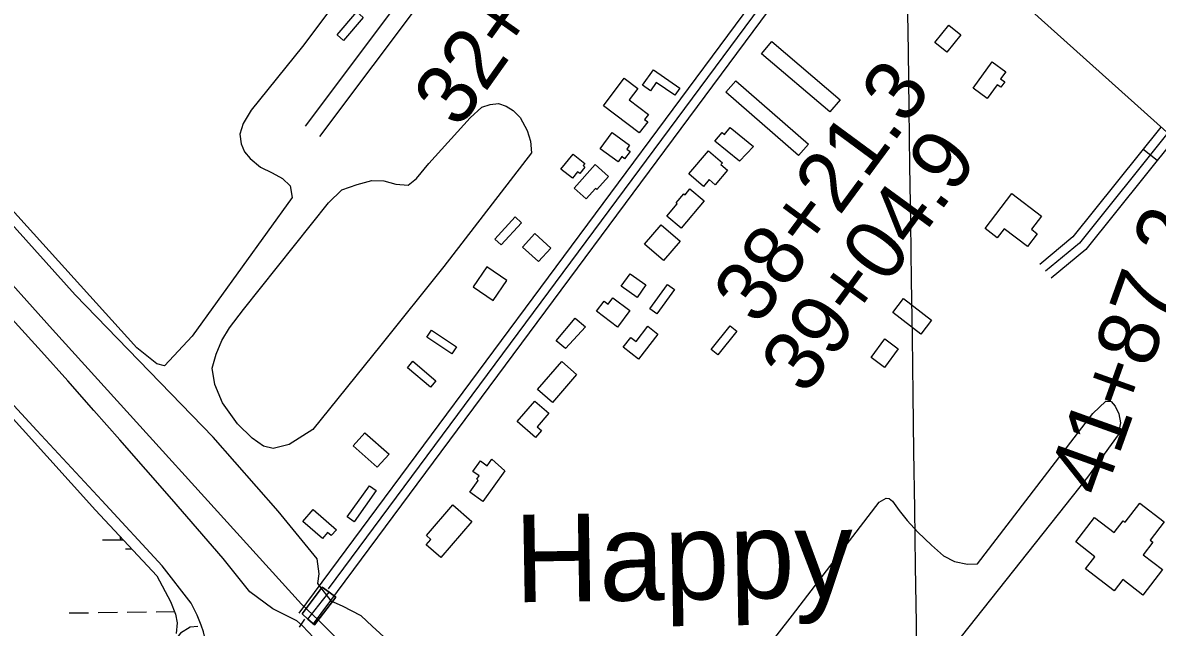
# Model space of a CAD drawing. Extents: x 3767014 to 3805179, y 361544 to 387384.
# Drawn here: x 3788233 to 3790112, y 373936 to 374937 of the extents above; entities that cross this region are included whole.
import ezdxf

# ---------------------------------------------------------------- set-up
doc = ezdxf.new("R2010")
doc.units = 0
for name, color, linetype in [('V-BLDG-OTLN', 7, 'Continuous'), ('V-BRDG-OTLN', 7, 'Continuous'), ('V-GRID-MAJR', 7, 'Continuous'), ('V-LEVE-TOET', 7, 'Continuous'), ('V-RIVR-EDGE', 7, 'Continuous'), ('V-ROAD-CNTR', 7, 'Continuous'), ('V-SITE-VEGE', 7, 'Continuous'), ('V-SURV-IDEN', 7, 'Continuous'), ('V-TOPO-GNAM-IDEN', 7, 'Continuous'), ('V-TOPO-SHOR', 7, 'Continuous'), ('V-WETL-SWMP', 7, 'Continuous')]:
    doc.layers.add(name, color=color, linetype=linetype)

msp = doc.modelspace()

# ---------------------------------------------------------------- linework, layer by layer
at = {"layer": 'V-BLDG-OTLN'}
for points in [[(3788753.997, 374917.011), (3788786.592, 374954.927), (3788797.208, 374945.8), (3788764.613, 374907.885)], [(3789743.216, 374904.132), (3789766.279, 374932.95), (3789786.302, 374916.926), (3789763.239, 374888.111)], [(3789569.341, 374789.487), (3789456.338, 374885.789), (3789473.39, 374905.8), (3789586.395, 374809.498)], [(3789806.653, 374828.682), (3789838.315, 374872.366), (3789860.861, 374856.023), (3789852.27, 374844.171), (3789859.108, 374839.215), (3789852.551, 374830.165), (3789846.64, 374834.449), (3789830.127, 374811.667)], [(3789272.649, 374824.383), (3789259.589, 374833.429), (3789277.349, 374859.066), (3789321.033, 374828.805), (3789312.862, 374817.006), (3789282.236, 374838.222)], [(3789254.012, 374754.516), (3789194.573, 374799.289), (3789229.199, 374845.254), (3789251.532, 374828.432), (3789237.096, 374809.267), (3789269.086, 374785.17), (3789262.899, 374776.958), (3789268.015, 374773.103)], [(3789517.774, 374716.982), (3789397.123, 374821.868), (3789413.804, 374841.058), (3789534.455, 374736.174)], [(3789189.464, 374728.492), (3789209.366, 374755.511), (3789238.122, 374734.331), (3789233.391, 374727.908), (3789238.702, 374723.997), (3789229.785, 374711.893), (3789225.08, 374715.356), (3789218.826, 374706.865)], [(3789419.886, 374707.717), (3789379.364, 374740.725), (3789391.276, 374755.345), (3789395.156, 374752.187), (3789404.491, 374763.646), (3789442.969, 374732.301)], [(3789143.359, 374679.428), (3789124.448, 374694.35), (3789144.408, 374719.645), (3789164.074, 374704.127), (3789161.218, 374700.508), (3789164.183, 374698.169), (3789155.692, 374687.411), (3789151.975, 374690.346)], [(3789360.267, 374665.897), (3789335.955, 374686.694), (3789368.489, 374724.726), (3789391.671, 374704.897), (3789389.24, 374702.054), (3789400.15, 374692.726), (3789379.766, 374668.893), (3789369.987, 374677.259)], [(3789146.032, 374663.185), (3789181.29, 374702.349), (3789203.116, 374682.703), (3789183.629, 374661.059), (3789181.771, 374662.733), (3789165.996, 374645.212)], [(3789323.591, 374596.971), (3789299.73, 374616.864), (3789316.81, 374637.35), (3789315.028, 374638.835), (3789327.64, 374653.961), (3789329.799, 374652.163), (3789338.003, 374662.004), (3789361.487, 374642.425)], [(3789870.784, 374654.461), (3789919.866, 374616.925), (3789903.108, 374595.009), (3789912.801, 374587.594), (3789896.691, 374566.53), (3789858.189, 374595.976), (3789846.687, 374580.94), (3789826.414, 374596.443)], [(3789014.877, 374578.504), (3789048.597, 374615.422), (3789058.934, 374605.981), (3789025.215, 374569.062)], [(3789060.587, 374565.496), (3789080.93, 374588.003), (3789107.441, 374564.042), (3789087.1, 374541.532)], [(3789294.163, 374543.361), (3789262.651, 374570.487), (3789290.031, 374602.296), (3789321.543, 374575.172)], [(3789012.197, 374477.36), (3789034.643, 374510.468), (3789001.534, 374532.914), (3788979.088, 374499.806)], [(3789250.287, 374482.113), (3789224.169, 374500.66), (3789238.908, 374521.423), (3789265.029, 374502.876)], [(3789271.601, 374463.125), (3789300.996, 374503.572), (3789312.321, 374495.342), (3789282.927, 374454.895)], [(3789218.164, 374433.021), (3789183.041, 374459.254), (3789195.716, 374476.225), (3789202.513, 374471.152), (3789210.265, 374481.532), (3789238.489, 374460.454)], [(3789720.113, 374421.601), (3789673.734, 374457.328), (3789691.322, 374480.162), (3789737.701, 374444.434)], [(3789131.948, 374397.572), (3789116.641, 374410.231), (3789147.807, 374447.918), (3789164.978, 374433.717)], [(3789284.888, 374421.607), (3789252.782, 374380.18), (3789227.315, 374399.919), (3789239.857, 374416.1), (3789248.821, 374409.153), (3789268.385, 374434.397)], [(3789373.088, 374396.094), (3789404.581, 374434.929), (3789415.455, 374426.111), (3789383.962, 374387.276)], [(3788909.818, 374428.014), (3788951.617, 374400.575), (3788943.934, 374388.871), (3788902.136, 374416.31)], [(3789660.012, 374366.254), (3789637.949, 374382.536), (3789660.811, 374413.518), (3789682.876, 374397.236)], [(3788908.512, 374333.587), (3788870.192, 374365.705), (3788879.185, 374376.435), (3788917.506, 374344.317)], [(3789085.802, 374329.564), (3789125.588, 374375.937), (3789150.347, 374354.695), (3789110.56, 374308.322)], [(3789051.869, 374276.869), (3789081.253, 374310.634), (3789104.513, 374290.39), (3789085.134, 374268.126), (3789092.161, 374262.011), (3789082.152, 374250.509)], [(3788820.342, 374201.13), (3788780.277, 374236.392), (3788799.508, 374258.24), (3788839.903, 374222.685)], [(3789031.403, 374195.279), (3788995.217, 374144.39), (3788973.67, 374159.709), (3788987.582, 374179.272), (3788984.938, 374181.154), (3788988.901, 374186.73), (3788978.542, 374194.093), (3788991.004, 374211.62), (3789002.28, 374203.6), (3789010.044, 374214.518)], [(3788770.559, 374118.7), (3788807.198, 374170.49), (3788818.507, 374162.488), (3788781.869, 374110.698)], [(3788901.74, 374088.209), (3788945.594, 374138.631), (3788977.086, 374111.239), (3788925.304, 374051.704), (3788901.246, 374072.626), (3788908.89, 374081.412)], [(3790040.322, 373996.508), (3789993.033, 374032.921), (3790008.424, 374052.91), (3789976.639, 374077.384), (3790007.789, 374117.838), (3790040.434, 374092.703), (3790055.391, 374112.128), (3790058.403, 374109.809), (3790082.838, 374141.545), (3790123.128, 374110.522), (3790099.929, 374080.392), (3790104.496, 374076.876), (3790088.507, 374056.109), (3790120.441, 374031.521), (3790087.954, 373989.328), (3790054.58, 374015.026)], [(3788729.446, 374083.155), (3788697.03, 374111.186), (3788714.113, 374130.941), (3788752.646, 374097.62), (3788744.095, 374087.73), (3788738.113, 374092.903)]]:
    msp.add_lwpolyline(points, close=True, dxfattribs=at)
at = {"layer": 'V-BRDG-OTLN'}
for points in [[(3788716.292, 373939.912), (3788751.91, 373986.018), (3788740.483, 373994.331), (3788729.053, 374002.644), (3788695.803, 373958.11), (3788705.335, 373949.644), (3788716.292, 373939.912)], [(3788705.341, 373949.652), (3788729.401, 373980.144), (3788740.483, 373994.331)]]:
    msp.add_lwpolyline(points, dxfattribs=at)
msp.add_lwpolyline([(3788716.292, 373939.912), (3788705.335, 373949.644), (3788695.803, 373958.11), (3788729.053, 374002.644), (3788740.483, 373994.331), (3788751.91, 373986.018)], close=True, dxfattribs=at)
at = {"layer": 'V-GRID-MAJR'}
msp.add_spline([(3789806.62, 367223.106), (3789722.043, 373279.937), (3789637.419, 379340.141), (3789552.795, 385400.346), (3789552.748, 385403.717)], degree=3, dxfattribs=at)
at = {"layer": 'V-LEVE-TOET'}
for points in [[(3788565.301, 374049.725), (3788522.77, 374099.094), (3788480.081, 374148.326), (3788437.235, 374197.423), (3788394.229, 374246.378), (3788351.068, 374295.194), (3788307.748, 374343.873), (3788264.273, 374392.413), (3788220.643, 374440.809), (3788176.855, 374489.068), (3788132.913, 374537.184), (3788088.815, 374585.158)], [(3788764.354, 373723.8), (3788742.739, 373741.264), (3788730.941, 373751.532), (3788709.715, 373775.611), (3788686.139, 373805.604), (3788662.554, 373832.838), (3788644.079, 373852.972), (3788610.639, 373877.861), (3788578.76, 373894.083), (3788551.6, 373905.96), (3788535.617, 373916.712), (3788532.459, 373928.217), (3788528.543, 373939.653), (3788522.274, 373956.214), (3788512.071, 373975.936), (3788464.132, 374037.894), (3788364.279, 374145.664), (3788256.567, 374262.117), (3788160.737, 374365.764)], [(3788760.674, 373851.696), (3788754.79, 373864.316), (3788741.05, 373888.38), (3788724.545, 373908.507), (3788696.315, 373938.281), (3788686.876, 373946.576), (3788666.015, 373957.256), (3788647.122, 373966.359), (3788609.359, 373994.804), (3788565.301, 374049.725)]]:
    msp.add_lwpolyline(points, dxfattribs=at)
at = {"layer": 'V-RIVR-EDGE'}
msp.add_spline([(3785266.865, 377529.211), (3785342.8, 377494.248), (3785391.258, 377467.439), (3785439.72, 377442.249), (3785475.246, 377418.707), (3785525.316, 377389.469), (3785575.383, 377359.422), (3785621.413, 377331.811), (3785722.351, 377269.288), (3785796.661, 377231.094), (3785852.385, 377199.415), (3785928.324, 377166.069), (3785964.678, 377149.804), (3786028.506, 377124.576), (3786060.018, 377113.175), (3786092.316, 377092.068), (3786117.34, 377073.405), (3786135.083, 377053.143), (3786154.458, 377039.347), (3786176.258, 377024.735), (3786206.946, 377006.867), (3786256.211, 376979.248), (3786328.098, 376942.677), (3786374.949, 376919.917), (3786491.265, 376862.208), (3786553.467, 376833.749), (3786619.713, 376805.279), (3786729.589, 376759.718), (3786796.656, 376736.099), (3786845.136, 376718.187), (3786867.767, 376712.469), (3787003.51, 376661.992), (3787089.16, 376631.048), (3787163.496, 376603.367), (3787230.559, 376578.13), (3787257.223, 376568.359), (3787300.044, 376551.27), (3787354.992, 376532.533), (3787409.127, 376512.181), (3787544.074, 376466.558), (3787612.756, 376442.126), (3787657.197, 376425.841), (3787730.724, 376398.162), (3787781.63, 376380.244), (3787834.96, 376361.511), (3787891.524, 376341.961), (3787940, 376322.432), (3787998.976, 376297.215), (3788050.697, 376281.721), (3788117.768, 376259.719), (3788176.757, 376240.164), (3788221.198, 376223.879), (3788259.981, 376209.226), (3788406.252, 376164.383), (3788541.215, 376125.23), (3788606.67, 376104.041), (3788679.39, 376077.173), (3788748.889, 376055.974), (3788871.693, 376005.528), (3788969.454, 375966.467), (3789047.013, 375933.926), (3789119.723, 375903.014), (3789155.253, 375881.09), (3789182.716, 375867.274), (3789214.225, 375854.256), (3789257.04, 375834.74), (3789281.286, 375828.21), (3789303.105, 375821.686), (3789328.955, 375809.491), (3789367.724, 375789.177), (3789414.577, 375767.225), (3789468.708, 375745.255), (3789509.105, 375728.981), (3789555.157, 375710.266), (3789585.849, 375694.015), (3789620.578, 375675.328), (3789681.97, 375646.062), (3789753.859, 375610.3), (3789792.633, 375591.603), (3789842.712, 375566.408), (3789897.64, 375539.584), (3789938.019, 375516.03), (3789968.727, 375506.25), (3790004.289, 375497.265), (3790030.972, 375494.773), (3790047.128, 375487.455), (3790077.007, 375469.589), (3790124.633, 375433.077), (3790192.442, 375382.768), (3790252.165, 375332.478), (3790290.91, 375302.459), (3790337.741, 375271.611), (3790406.357, 375220.491), (3790469.329, 375175.855), (3790570.248, 375106.054), (3790647.751, 375050.868), (3790691.367, 375028.115), (3790744.667, 374997.251), (3790806.838, 374955.852), (3790873.863, 374915.249), (3790932, 374877.903), (3791002.231, 374825.97), (3791052.265, 374782.175), (3791082.927, 374753.793), (3791131.331, 374705.149), (3791170.05, 374664.616), (3791192.631, 374638.681), (3791220.891, 374620.01), (3791288.67, 374557.569), (3791322.577, 374533.223), (3791362.944, 374504.817), (3791396.042, 374480.473), (3791434.785, 374449.645), (3791482.407, 374411.517), (3791534.052, 374365.291), (3791646.192, 374254.216), (3791707.514, 374196.644), (3791738.968, 374161.791), (3791773.65, 374123.694), (3791803.497, 374092.888), (3791829.321, 374070.18), (3791830.912, 374059.662), (3791837.316, 374032.958), (3791849.409, 374017.562), (3791884.123, 373992.405), (3791930.977, 373971.262), (3791954.393, 373955.838), (3791993.134, 373924.202), (3792026.979, 373874.785), (3792047.912, 373836.722), (3792063.186, 373799.482), (3792086.509, 373746.857), (3792112.249, 373690.181), (3792141.261, 373648.864), (3792158.993, 373624.558), (3792177.552, 373607.528), (3792214.702, 373586.409), (3792255.083, 373563.665), (3792301.119, 373538.48), (3792346.34, 373510.871), (3792382.671, 373485.71), (3792422.225, 373455.689), (3792479.537, 373411.875), (3792548.144, 373356.711), (3792619.168, 373298.307), (3792672.431, 373252.077), (3792709.534, 373212.357), (3792750.656, 373162.113), (3792839.385, 373068.08), (3792888.572, 373008.92), (3792945.027, 372945.699), (3792999.062, 372884.91), (3793053.898, 372820.884), (3793149.89, 372720.363), (3793208.761, 372653.092), (3793261.195, 372598.777), (3793315.232, 372538.796), (3793358.792, 372493.399), (3793409.592, 372432.618), (3793462.809, 372367.787), (3793498.283, 372323.219), (3793536.997, 372280.26), (3793578.124, 372232.443), (3793604.724, 372196.792), (3793668.438, 372125.466), (3793703.128, 372090.604), (3793760.41, 372034.66), (3793806.384, 371984.404), (3793839.438, 371942.268), (3793939.427, 371823.136), (3793981.333, 371763.186), (3794029.674, 371688.662), (3794050.609, 371651.408), (3794073.177, 371620.62), (3794178.796, 371488.535), (3794237.625, 371404.28), (3794268.243, 371358.106), (3794301.293, 371314.353), (3794332.724, 371269.794), (3794395.613, 371192), (3794429.476, 371149.862), (3794472.201, 371093.953), (3794523.788, 371024.274), (3794601.175, 370922.181), (3794640.679, 370871.942), (3794687.421, 370805.509), (3794733.389, 370752.828), (3794829.339, 370635.323), (3794895.463, 370557.521), (3794959.948, 370470.826), (3795013.158, 370403.569), (3795070.394, 370329.023), (3795159.854, 370203.448), (3795225.98, 370126.454), (3795296.13, 370041.363), (3795379.18, 369940.065), (3795459.001, 369841.201), (3795508.163, 369772.337), (3795554.103, 369708.333), (3795661.315, 369566.538), (3795715.338, 369500.897), (3795762.105, 369444.169), (3795798.366, 369390.703), (3795915.247, 369234.327), (3795963.601, 369165.465), (3796028.082, 369077.153), (3796043.387, 369052.853), (3796054.672, 369037.459), (3796077.242, 369007.48), (3796148.213, 368927.239), (3796183.677, 368878.627), (3796226.382, 368814.631), (3796275.531, 368740.105), (3796314.222, 368688.25), (3796353.714, 368633.158), (3796401.268, 368567.533), (3796456.873, 368487.33), (3796513.292, 368409.551), (3796545.533, 368365.8), (3796626.113, 368246.716), (3796670.449, 368188.377), (3796704.298, 368140.578), (3796751.041, 368074.145), (3796787.308, 368023.105), (3796838.907, 367958.278), (3796844.528, 367942.09), (3796845.295, 367925.104), (3796846.094, 367921.059), (3796852.559, 367919.425), (3796863.071, 367918.59), (3796875.166, 367904.003), (3796903.398, 367874.01), (3796931.629, 367844.017), (3796952.579, 367812.424), (3796982.392, 367767.87), (3797007.371, 367730.606), (3797037.194, 367690.095), (3797062.185, 367657.684), (3797075.869, 367631.77), (3797095.223, 367609.078), (3797126.665, 367569.372), (3797156.484, 367527.244), (3797212.099, 367451.085), (3797254.808, 367388.706), (3797302.183, 367327.228)], degree=3, dxfattribs=at)
at = {"layer": 'V-ROAD-CNTR'}
msp.add_line((3790111.353, 374708.909), (3790087.945, 374727.673), dxfattribs=at)
for points in [[(3786686.764, 376202.751), (3786855.054, 376203.538), (3787119.637, 376184.58), (3787352.449, 376142.831), (3787518.964, 376108.08), (3787807.744, 376001.065), (3788224.979, 375841.423), (3788926.953, 375583.978), (3789082.552, 375526.317), (3789200.278, 375482.117), (3789238.367, 375465.185), (3789352.721, 375413.611), (3789446.259, 375357.115), (3789571.996, 375253.598), (3789631.636, 375200.532), (3789946.661, 374918.1), (3790255.061, 374641.774), (3790459.347, 374442.221), (3790728.969, 374147.036), (3790882.288, 373955.945), (3791041.53, 373733.882), (3791226.005, 373452.179), (3791404.527, 373151.671)], [(3789228.246, 375469.396), (3788701.054, 374765.756)], [(3789256.116, 375456.657), (3788724.471, 374748.804)], [(3789618.996, 375211.623), (3788690.222, 373959.626)], [(3789640.749, 375190.781), (3788714.322, 373941.592)], [(3789630.181, 375201.827), (3788738.789, 373999.763)], [(3790117.212, 374764.182), (3789971.812, 374582.801), (3789916.948, 374536.947)], [(3790128.916, 374754.8), (3789982.58, 374572.251), (3789926.567, 374525.437)], [(3790140.62, 374745.418), (3789993.348, 374561.701), (3789936.186, 374513.927)], [(3788699.651, 373949.598), (3788690.709, 373936.038)], [(3788523.464, 373937.397), (3788510.515, 373936.092), (3788494.654, 373926.097), (3788454.294, 373874.955), (3788418.287, 373824.309), (3788386.053, 373777.911), (3788353.5, 373731.997), (3788298.985, 373657.541), (3788244.403, 373582.993)]]:
    msp.add_lwpolyline(points, dxfattribs=at)
at = {"layer": 'V-SITE-VEGE'}
for points in [[(3788959.877, 375248.385), (3788696.266, 374897.636), (3788611.575, 374792.029), (3788598.112, 374769.954), (3788592.549, 374752.597), (3788594.884, 374736.805), (3788600.383, 374723.372), (3788609.832, 374712.3), (3788627.171, 374698.054), (3788646.096, 374688.542), (3788663.445, 374679.033), (3788676.05, 374667.165), (3788679.167, 374647.424), (3788513.697, 374418.044), (3788467.81, 374369.195), (3788455.186, 374372.377), (3788422.084, 374398.498), (3787939.274, 374932.368)], [(3789296.676, 373685.386), (3789507.76, 373955.988), (3789651.3, 374143.051), (3789662.894, 374149.868), (3789667.629, 374149.332), (3789673.408, 374144.582), (3789684.428, 374129.298), (3789697.554, 374112.955), (3789715.406, 374093.446), (3789737.992, 374071.819), (3789757.954, 374054.409), (3789775.828, 374044.9), (3789797.398, 374040.644), (3789814.239, 374041.136), (3790004.752, 374290.203), (3790026.373, 374310.683), (3790035.318, 374310.139), (3790042.144, 374302.229), (3790047.907, 374289.587), (3790050.506, 374274.319), (3790046.783, 374254.855), (3789996.111, 374184.437), (3789848.358, 373997.909), (3789638.871, 373734.145)]]:
    msp.add_lwpolyline(points, dxfattribs=at)
msp.add_lwpolyline([(3788930.562, 374533.483), (3788826.085, 374403.181), (3788713.693, 374263.42), (3788674.695, 374238.764), (3788647.837, 374231.981), (3788632.057, 374235.698), (3788613.14, 374248.893), (3788588.98, 374273.154), (3788563.789, 374307.941), (3788551.223, 374337.967), (3788547.067, 374364.818), (3788553.433, 374388.487), (3788562.952, 374411.097), (3788575.627, 374431.595), (3788598.847, 374462.074), (3788739.735, 374638.615), (3788761.884, 374660.146), (3788787.165, 374669.04), (3788811.388, 374675.834), (3788831.387, 374675.264), (3788850.849, 374669.96), (3788871.37, 374668.338), (3788885.077, 374679.362), (3788905.656, 374704.057), (3788974.231, 374779.7), (3788993.214, 374797.028), (3789007.433, 374801.734), (3789021.12, 374803.287), (3789033.744, 374799.05), (3789045.307, 374791.656), (3789056.86, 374780.054), (3789068.394, 374758.452), (3789074.147, 374741.073), (3789075.685, 374721.596)], close=True, dxfattribs=at)
at = {"layer": 'V-TOPO-SHOR'}
for points in [[(3787375.359, 375519.806), (3787441.446, 375449.365), (3787569.33, 375321.914), (3787663.509, 375220.8), (3787711.211, 375156.858), (3787722.864, 375139.683), (3787751.063, 375109.67), (3787878.473, 374976.183), (3788002.377, 374842.467), (3788156.442, 374668.5), (3788320.176, 374486.644)], [(3788282.398, 374429.037), (3788173.148, 374550.596), (3788046.063, 374684.392), (3787900.153, 374841.277), (3787777.22, 374975.604), (3787657.912, 375102.197), (3787474.161, 375297.94), (3787407.902, 375370.638), (3787376.093, 375408.704), (3787357.667, 375434.966), (3787346.778, 375457.213), (3787341.637, 375470.112)], [(3788721.612, 374008.556), (3788723.924, 374024.514), (3788720.936, 374049.602), (3788656.492, 374128.024), (3788548.816, 374250.624), (3788320.176, 374486.644)], [(3788282.398, 374429.037), (3788694.937, 373974.408), (3788723.742, 373947.225)], [(3791528.634, 370750.549), (3791273.961, 371093.876), (3790973.827, 371506.468), (3790657.775, 371940.373), (3790258.941, 372406.375), (3789899.45, 372784.127), (3789596.112, 373118.434), (3789335.975, 373393.368), (3789128.949, 373621.824), (3788899.895, 373857.166), (3788811.892, 373937.919), (3788793.685, 373954.68), (3788762.556, 373970.705), (3788748.885, 373976.814), (3788745.846, 373977.58), (3788721.612, 374008.556)], [(3788723.742, 373947.225), (3788754.081, 373916.757), (3788769.222, 373887.841), (3788789.676, 373854.356), (3789077.874, 373550.482), (3789356.206, 373252.709), (3789644.378, 372936.674), (3789961.408, 372606.897), (3790117.634, 372438.592), (3790237.468, 372314.451), (3790474.088, 372061.609), (3790574.915, 371935.225), (3790640.84, 371837.797), (3790803.058, 371626.917), (3791004.653, 371345.265), (3791178.205, 371100.917), (3791456.354, 370716.495)]]:
    msp.add_lwpolyline(points, dxfattribs=at)
at = {"layer": 'V-WETL-SWMP'}
for p, q in [((3788365.5, 374080.56), (3788399.481, 374081.032)), ((3788403.71, 374065.658), (3788413.745, 374065.798)), ((3788310.329, 373959.711), (3788342.326, 373960.155)), ((3788358.324, 373960.378), (3788390.321, 373960.822)), ((3788406.32, 373961.044), (3788438.317, 373961.489)), ((3788454.315, 373961.711), (3788484.712, 373962.133))]:
    msp.add_line(p, q, dxfattribs=at)
msp.add_lwpolyline([(3786780.037, 375490.841), (3787064.384, 375419.008), (3787180.631, 375388.635), (3787194.404, 375384.53), (3787206.86, 375380.271), (3787220.051, 375375.431), (3787235.914, 375365.083), (3787248.72, 375352.563), (3787259.123, 375341.417), (3787273.812, 375321.91), (3787294.84, 375293.612), (3787316.218, 375264.367), (3787338.528, 375234.911), (3787415.42, 375140.097), (3787593.57, 374949.843), (3787783.122, 374743.541), (3788004.97, 374509.589), (3788192.226, 374308.785), (3788353.604, 374130.027), (3788455.473, 374021.233), (3788478.008, 373978.643), (3788486.473, 373957.795), (3788489.106, 373943.473), (3788487.153, 373925.894)], dxfattribs=at)
msp.add_arc((3788360.251, 374080.962), 35.246, 0.024037, 7.588458, dxfattribs=at)

# ---------------------------------------------------------------- texts
at = {"layer": 'V-SURV-IDEN'}
for s, rotation, p in [('32+33.2', 54.615943, (3788955.431, 374759.491)), ('38+21.3', 53.596735, (3789450.544, 374433.31)), ('39+04.9', 53.828506, (3789529.544, 374318.153)), ('41+87.2', 70.266191, (3790022.556, 374148.902))]:
    msp.add_text(s, height=100, rotation=rotation, dxfattribs=at).set_placement(p)
at = {"layer": 'V-TOPO-GNAM-IDEN'}
msp.add_text('Happy ', height=145, rotation=0.907408, dxfattribs=at).set_placement((3789048.534, 373977.261))

doc.saveas('drawing.dxf')
